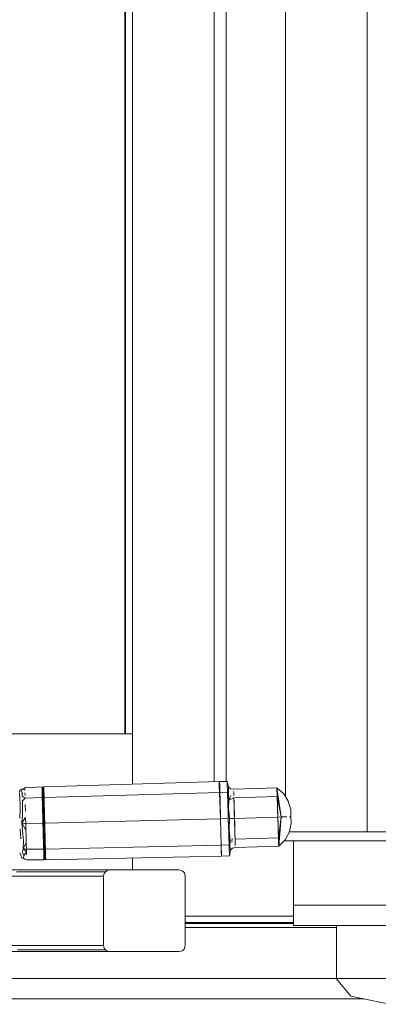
# Model space of a CAD drawing. Header units: millimetres. Extents: x 321 to 585, y -277 to 9.
# Tile 700 of 1056: x 349.642 to 349.994, y -27.515 to -26.55. Entities that reach past the tile are written whole.
import ezdxf

# ---------------------------------------------------------------- set-up
doc = ezdxf.new("R2010")
doc.units = ezdxf.units.MM
doc.header["$MEASUREMENT"] = 0
for name, color, linetype, lineweight in [('IFC-Elemento construtivo genérico-Contorno', 253, 'Continuous', 5), ('IFC-Laje-Contorno', 134, 'Continuous', 5), ('IFC-Parede padrão-Contorno', 44, 'Continuous', 5)]:
    doc.layers.add(name, color=color, linetype=linetype, lineweight=lineweight)

msp = doc.modelspace()

# ---------------------------------------------------------------- linework, layer by layer
at = {"layer": 'IFC-Elemento construtivo genérico-Contorno', "lineweight": 5}
for p, q in [((349.75307, -27.29952), (349.75307, -25.74514)), ((349.75307, -27.29952), (349.75307, -25.74514)), ((349.83307, -27.29714), (349.83307, -25.74514)), ((349.83307, -27.29714), (349.83307, -25.74514)), ((349.84506, -27.2969), (349.84506, -25.75413)), ((349.90307, -27.31179), (349.90307, -25.75413)), ((349.98307, -27.34614), (349.98307, -25.75413)), ((349.74542, -27.25014), (349.74542, -25.85014)), ((349.74632, -27.25014), (349.74632, -25.85014)), ((349.20587, -27.25014), (349.74542, -27.25014)), ((349.20587, -27.25014), (349.74542, -27.25014)), ((349.74542, -27.25014), (349.7474, -27.25014)), ((349.74542, -27.25014), (349.7474, -27.25014)), ((349.7474, -27.25014), (349.74924, -27.25014)), ((349.7474, -27.25014), (349.74924, -27.25014)), ((349.74924, -27.25014), (349.75082, -27.25014)), ((349.74924, -27.25014), (349.75082, -27.25014)), ((349.75082, -27.25014), (349.75204, -27.25014)), ((349.75082, -27.25014), (349.75204, -27.25014)), ((349.75204, -27.25014), (349.75307, -27.25014)), ((349.75204, -27.25014), (349.75307, -27.25014)), ((349.7528, -27.25014), (349.75307, -27.25014)), ((349.7528, -27.25014), (349.75307, -27.25014)), ((349.66614, -27.30211), (349.83853, -27.29697)), ((349.66614, -27.30211), (349.83853, -27.29697)), ((349.83809, -27.30096), (349.83816, -27.2971)), ((349.83809, -27.30096), (349.83816, -27.2971)), ((349.83816, -27.2971), (349.83817, -27.29698)), ((349.83816, -27.2971), (349.83817, -27.29698)), ((349.83853, -27.29709), (349.84587, -27.29687)), ((349.83853, -27.29709), (349.84587, -27.29687)), ((349.83853, -27.29697), (349.83853, -27.29709)), ((349.83853, -27.29697), (349.8388, -27.30767)), ((349.83853, -27.29697), (349.83863, -27.30107)), ((349.83853, -27.29697), (349.83863, -27.30107)), ((349.83853, -27.29697), (349.83853, -27.29709)), ((349.83853, -27.29697), (349.8388, -27.30767)), ((349.84587, -27.29687), (349.84596, -27.29953)), ((349.84587, -27.29687), (349.84715, -27.30226)), ((349.84587, -27.29687), (349.84715, -27.30226)), ((349.84587, -27.29687), (349.84596, -27.29953)), ((349.6419, -27.30779), (349.64278, -27.30531)), ((349.6419, -27.30779), (349.64278, -27.30531)), ((349.64278, -27.30531), (349.64752, -27.30306)), ((349.64278, -27.30531), (349.64752, -27.30306)), ((349.64278, -27.30531), (349.64483, -27.30434)), ((349.64278, -27.30531), (349.64483, -27.30434)), ((349.64278, -27.30531), (349.64357, -27.30555)), ((349.64278, -27.30531), (349.64357, -27.30555)), ((349.64357, -27.30555), (349.64483, -27.30434)), ((349.64357, -27.30555), (349.64483, -27.30434)), ((349.64357, -27.30555), (349.64497, -27.30769)), ((349.64357, -27.30555), (349.64497, -27.30769)), ((349.64483, -27.30434), (349.64752, -27.30306)), ((349.64483, -27.30434), (349.64752, -27.30306)), ((349.64483, -27.30434), (349.64759, -27.30561)), ((349.64483, -27.30434), (349.64759, -27.30561)), ((349.64752, -27.30306), (349.66438, -27.30219)), ((349.64752, -27.30306), (349.66437, -27.30219)), ((349.64752, -27.30306), (349.64759, -27.30561)), ((349.66437, -27.30219), (349.66444, -27.30481)), ((349.66437, -27.30219), (349.66533, -27.30346)), ((349.66438, -27.30219), (349.66444, -27.30481)), ((349.66438, -27.30219), (349.66533, -27.30346)), ((349.66444, -27.30481), (349.66451, -27.30742)), ((349.66444, -27.30481), (349.66451, -27.30742)), ((349.66533, -27.30346), (349.66614, -27.30211)), ((349.66533, -27.30346), (349.66614, -27.30211)), ((349.66533, -27.30346), (349.66541, -27.30681)), ((349.66533, -27.30346), (349.66541, -27.30681)), ((349.66541, -27.30681), (349.6655, -27.31015)), ((349.66541, -27.30681), (349.6655, -27.31015)), ((349.66614, -27.30211), (349.66623, -27.30559)), ((349.66614, -27.30211), (349.66621, -27.30473)), ((349.66614, -27.30211), (349.66623, -27.30559)), ((349.66614, -27.30211), (349.66621, -27.30473)), ((349.66621, -27.30473), (349.66628, -27.30735)), ((349.66621, -27.30473), (349.66628, -27.30735)), ((349.66623, -27.30559), (349.66628, -27.30735)), ((349.66623, -27.30559), (349.66628, -27.30735)), ((349.83809, -27.30096), (349.83816, -27.30343)), ((349.83809, -27.30096), (349.83849, -27.30778)), ((349.83809, -27.30096), (349.83811, -27.30351)), ((349.83809, -27.30096), (349.83816, -27.30343)), ((349.83809, -27.30096), (349.83811, -27.30351)), ((349.83809, -27.30096), (349.83849, -27.30778)), ((349.83841, -27.3051), (349.83849, -27.30778)), ((349.83841, -27.30511), (349.83849, -27.30778)), ((349.83863, -27.30107), (349.83871, -27.30437)), ((349.83863, -27.30107), (349.83871, -27.30437)), ((349.83871, -27.30437), (349.8388, -27.30767)), ((349.83871, -27.30437), (349.8388, -27.30767)), ((349.84596, -27.29953), (349.84604, -27.30221)), ((349.84596, -27.29953), (349.84604, -27.30221)), ((349.84604, -27.30221), (349.84612, -27.30488)), ((349.84604, -27.30221), (349.84612, -27.30488)), ((349.84612, -27.30488), (349.8462, -27.30754)), ((349.84612, -27.30488), (349.8462, -27.30754)), ((349.84708, -27.30275), (349.84715, -27.30226)), ((349.84708, -27.30275), (349.84715, -27.30226)), ((349.84708, -27.30275), (349.84717, -27.30449)), ((349.84713, -27.30706), (349.84717, -27.30449)), ((349.84713, -27.30706), (349.84717, -27.30449)), ((349.84715, -27.30226), (349.84935, -27.3041)), ((349.84715, -27.30226), (349.84935, -27.3041)), ((349.84935, -27.3041), (349.8522, -27.30455)), ((349.84935, -27.3041), (349.8522, -27.30455)), ((349.8522, -27.30455), (349.89468, -27.30325)), ((349.8522, -27.30455), (349.89468, -27.30325)), ((349.85226, -27.30665), (349.85233, -27.30874)), ((349.85226, -27.30665), (349.85233, -27.30874)), ((349.89468, -27.30325), (349.89881, -27.33174)), ((349.89468, -27.30325), (349.89474, -27.30535)), ((349.89468, -27.30325), (349.90138, -27.30911)), ((349.89468, -27.30325), (349.89493, -27.31163)), ((349.89468, -27.30325), (349.89881, -27.33174)), ((349.89468, -27.30325), (349.89474, -27.30535)), ((349.89468, -27.30325), (349.89493, -27.31163)), ((349.89468, -27.30325), (349.90138, -27.30911)), ((349.89474, -27.30535), (349.8948, -27.30744)), ((349.89474, -27.30535), (349.8948, -27.30744)), ((349.64229, -27.30828), (349.64279, -27.31392)), ((349.64229, -27.30828), (349.64279, -27.31392)), ((349.64279, -27.31392), (349.64304, -27.31857)), ((349.64279, -27.31392), (349.64304, -27.31857)), ((349.64481, -27.30744), (349.64495, -27.31118)), ((349.64481, -27.30744), (349.64495, -27.31118)), ((349.64493, -27.3162), (349.64779, -27.3134)), ((349.64495, -27.31118), (349.64779, -27.3134)), ((349.64495, -27.31118), (349.64779, -27.3134)), ((349.6451, -27.31604), (349.64779, -27.3134)), ((349.6451, -27.31604), (349.64524, -27.32406)), ((349.6451, -27.31604), (349.64524, -27.32407)), ((349.64766, -27.30817), (349.64772, -27.31078)), ((349.64766, -27.30817), (349.64772, -27.31078)), ((349.64779, -27.3134), (349.66464, -27.31266)), ((349.64779, -27.3134), (349.66464, -27.31266)), ((349.66451, -27.30742), (349.66458, -27.31004)), ((349.66451, -27.30742), (349.66458, -27.31004)), ((349.66458, -27.31004), (349.66464, -27.31266)), ((349.66458, -27.31004), (349.66464, -27.31266)), ((349.66464, -27.31266), (349.6648, -27.31898)), ((349.66464, -27.31266), (349.6648, -27.31898)), ((349.6655, -27.31015), (349.66559, -27.31356)), ((349.6655, -27.31015), (349.66559, -27.31356)), ((349.66559, -27.31356), (349.66574, -27.31964)), ((349.66559, -27.31356), (349.66574, -27.31964)), ((349.66628, -27.30735), (349.66634, -27.30997)), ((349.66628, -27.30735), (349.66634, -27.30997)), ((349.66634, -27.30997), (349.66641, -27.31259)), ((349.66634, -27.30997), (349.66641, -27.31259)), ((349.66641, -27.31259), (349.83907, -27.30766)), ((349.66641, -27.31259), (349.83907, -27.30766)), ((349.66641, -27.31259), (349.66657, -27.31892)), ((349.66641, -27.31259), (349.66657, -27.31892)), ((349.83819, -27.30779), (349.8462, -27.30754)), ((349.83849, -27.30778), (349.83869, -27.31423)), ((349.83849, -27.30778), (349.83928, -27.33357)), ((349.83869, -27.31423), (349.83889, -27.32068)), ((349.8388, -27.30767), (349.83896, -27.31412)), ((349.8388, -27.30767), (349.83928, -27.33357)), ((349.8388, -27.30767), (349.83896, -27.31412)), ((349.83896, -27.31412), (349.83913, -27.32058)), ((349.83896, -27.31412), (349.83913, -27.32058)), ((349.83908, -27.30776), (349.8462, -27.30754)), ((349.8462, -27.30754), (349.84654, -27.31855)), ((349.8462, -27.30754), (349.8464, -27.31399)), ((349.8462, -27.30754), (349.84654, -27.31855)), ((349.8462, -27.30754), (349.8464, -27.31399)), ((349.8464, -27.31399), (349.8466, -27.32043)), ((349.8464, -27.31399), (349.8466, -27.32043)), ((349.84708, -27.32267), (349.84755, -27.31532)), ((349.84713, -27.30706), (349.8473, -27.31078)), ((349.84713, -27.30706), (349.8473, -27.31078)), ((349.8473, -27.31078), (349.84755, -27.31532)), ((349.8473, -27.31078), (349.84755, -27.31532)), ((349.84755, -27.31532), (349.84942, -27.31057)), ((349.84755, -27.31532), (349.84942, -27.31057)), ((349.84755, -27.31532), (349.85246, -27.31293)), ((349.84755, -27.31532), (349.85246, -27.31293)), ((349.85233, -27.30874), (349.85239, -27.31083)), ((349.85233, -27.30874), (349.85239, -27.31083)), ((349.85246, -27.31293), (349.89493, -27.31163)), ((349.85246, -27.31293), (349.89493, -27.31163)), ((349.85246, -27.31293), (349.85272, -27.32156)), ((349.85246, -27.31293), (349.85261, -27.31798)), ((349.85246, -27.31293), (349.85272, -27.32156)), ((349.85246, -27.31293), (349.85261, -27.31798)), ((349.8948, -27.30744), (349.89487, -27.30953)), ((349.8948, -27.30744), (349.89487, -27.30953)), ((349.89487, -27.30953), (349.89493, -27.31163)), ((349.89487, -27.30953), (349.89493, -27.31163)), ((349.89493, -27.31163), (349.89881, -27.33174)), ((349.89493, -27.31163), (349.89555, -27.33184)), ((349.89493, -27.31163), (349.89509, -27.31668)), ((349.89493, -27.31163), (349.89881, -27.33174)), ((349.89493, -27.31163), (349.89555, -27.33184)), ((349.89493, -27.31163), (349.89509, -27.31668)), ((349.90138, -27.30911), (349.90577, -27.31608)), ((349.90138, -27.30911), (349.90577, -27.31608)), ((349.90577, -27.31608), (349.90815, -27.32465)), ((349.90577, -27.31608), (349.90815, -27.32465)), ((349.64252, -27.33301), (349.64293, -27.32398)), ((349.64252, -27.33301), (349.64293, -27.32398)), ((349.64293, -27.32398), (349.64304, -27.31857)), ((349.64293, -27.32398), (349.64304, -27.31857)), ((349.64514, -27.32997), (349.64524, -27.32398)), ((349.64514, -27.32997), (349.64524, -27.32398)), ((349.64795, -27.31964), (349.64811, -27.32588)), ((349.64795, -27.31964), (349.64811, -27.32588)), ((349.6648, -27.31898), (349.66496, -27.32531)), ((349.6648, -27.31898), (349.66497, -27.32531)), ((349.66496, -27.32531), (349.66513, -27.33162)), ((349.66497, -27.32531), (349.66513, -27.33162)), ((349.66574, -27.31964), (349.6659, -27.32573)), ((349.66574, -27.31964), (349.6659, -27.32573)), ((349.6659, -27.32573), (349.66605, -27.33183)), ((349.6659, -27.32573), (349.66605, -27.33183)), ((349.66657, -27.31892), (349.66673, -27.32525)), ((349.66657, -27.31892), (349.66673, -27.32525)), ((349.66673, -27.32525), (349.6669, -27.33156)), ((349.66673, -27.32525), (349.6669, -27.33156)), ((349.83889, -27.32068), (349.83902, -27.32518)), ((349.83902, -27.32518), (349.83928, -27.33357)), ((349.83913, -27.32058), (349.8393, -27.32703)), ((349.83913, -27.32058), (349.8393, -27.32703)), ((349.84654, -27.31855), (349.84676, -27.32594)), ((349.84654, -27.31855), (349.84676, -27.32594)), ((349.8466, -27.32043), (349.84679, -27.32689)), ((349.8466, -27.32043), (349.84679, -27.32689)), ((349.84665, -27.32215), (349.84673, -27.32494)), ((349.84673, -27.32494), (349.84699, -27.33333)), ((349.84676, -27.32594), (349.84699, -27.33333)), ((349.84676, -27.32594), (349.84699, -27.33333)), ((349.84708, -27.32267), (349.8481, -27.33329)), ((349.84708, -27.32267), (349.8481, -27.33329)), ((349.85261, -27.31798), (349.85277, -27.32304)), ((349.85261, -27.31798), (349.85277, -27.32304)), ((349.85272, -27.32156), (349.8529, -27.32735)), ((349.85272, -27.32156), (349.8529, -27.32735)), ((349.85277, -27.32304), (349.85292, -27.32809)), ((349.85277, -27.32304), (349.85292, -27.32809)), ((349.89509, -27.31668), (349.89524, -27.32174)), ((349.89509, -27.31668), (349.89524, -27.32174)), ((349.89524, -27.32174), (349.89534, -27.32504)), ((349.89524, -27.32174), (349.89534, -27.32487)), ((349.89526, -27.32234), (349.89534, -27.32487)), ((349.89526, -27.32234), (349.89534, -27.32487)), ((349.89534, -27.32487), (349.89555, -27.33184)), ((349.89534, -27.32487), (349.89555, -27.33184)), ((349.90815, -27.32465), (349.90836, -27.33145)), ((349.90815, -27.32465), (349.90836, -27.33145)), ((349.64458, -27.33744), (349.64514, -27.32997)), ((349.64458, -27.33744), (349.64514, -27.32997)), ((349.64458, -27.33744), (349.64827, -27.33213)), ((349.64458, -27.33744), (349.64827, -27.33213)), ((349.64827, -27.33213), (349.64843, -27.33837)), ((349.66513, -27.33162), (349.66529, -27.33794)), ((349.66513, -27.33162), (349.66529, -27.33794)), ((349.66605, -27.33183), (349.66621, -27.33791)), ((349.66605, -27.33183), (349.66621, -27.33791)), ((349.6669, -27.33156), (349.66706, -27.33789)), ((349.6669, -27.33156), (349.66706, -27.33789)), ((349.66706, -27.33789), (349.83928, -27.33357)), ((349.66706, -27.33789), (349.83928, -27.33357)), ((349.83928, -27.33357), (349.8393, -27.32703)), ((349.83928, -27.33357), (349.8393, -27.32703)), ((349.83928, -27.33357), (349.84699, -27.33333)), ((349.83928, -27.33357), (349.84699, -27.33333)), ((349.83928, -27.33357), (349.84007, -27.35935)), ((349.83928, -27.33357), (349.84007, -27.35935)), ((349.84679, -27.32689), (349.84699, -27.33333)), ((349.84679, -27.32689), (349.84699, -27.33333)), ((349.84699, -27.33333), (349.84722, -27.34072)), ((349.84699, -27.33333), (349.84725, -27.34171)), ((349.84699, -27.33333), (349.84722, -27.34072)), ((349.84699, -27.33333), (349.84725, -27.34171)), ((349.84699, -27.33333), (349.84719, -27.33978)), ((349.84773, -27.34397), (349.8481, -27.33329)), ((349.84773, -27.34397), (349.8481, -27.33329)), ((349.8481, -27.33329), (349.85308, -27.33315)), ((349.8481, -27.33329), (349.85308, -27.33315)), ((349.8529, -27.32735), (349.85308, -27.33315)), ((349.8529, -27.32735), (349.85308, -27.33315)), ((349.85292, -27.32809), (349.85308, -27.33315)), ((349.85292, -27.32809), (349.85308, -27.33315)), ((349.85308, -27.33315), (349.89555, -27.33185)), ((349.85308, -27.33315), (349.89555, -27.33185)), ((349.85308, -27.33315), (349.85325, -27.33894)), ((349.85308, -27.33315), (349.85323, -27.3382)), ((349.85308, -27.33315), (349.85325, -27.33894)), ((349.85308, -27.33315), (349.85323, -27.3382)), ((349.89555, -27.33185), (349.89911, -27.33173)), ((349.89555, -27.33185), (349.89881, -27.33174)), ((349.89555, -27.33185), (349.89617, -27.35205)), ((349.89555, -27.33185), (349.89617, -27.35205)), ((349.89555, -27.33185), (349.89576, -27.33882)), ((349.89555, -27.33186), (349.89576, -27.33882)), ((349.89617, -27.35205), (349.89881, -27.33174)), ((349.89617, -27.35205), (349.89881, -27.33174)), ((349.89642, -27.36043), (349.89881, -27.33174)), ((349.89642, -27.36043), (349.89881, -27.33174)), ((349.89881, -27.33174), (349.9044, -27.33157)), ((349.89881, -27.33174), (349.9044, -27.33157)), ((349.9069, -27.3315), (349.90836, -27.33145)), ((349.9069, -27.3315), (349.90836, -27.33145)), ((349.90836, -27.33145), (349.90857, -27.33824)), ((349.90836, -27.33145), (349.90857, -27.33824)), ((349.64307, -27.34325), (349.64368, -27.35305)), ((349.64307, -27.34325), (349.64368, -27.35305)), ((349.64458, -27.33744), (349.64569, -27.34872)), ((349.64458, -27.33744), (349.64859, -27.34461)), ((349.64458, -27.33744), (349.64843, -27.33837)), ((349.64458, -27.33744), (349.64843, -27.33837)), ((349.64458, -27.33744), (349.64569, -27.34872)), ((349.64458, -27.33744), (349.64859, -27.34461)), ((349.64843, -27.33837), (349.66529, -27.33794)), ((349.64843, -27.33837), (349.66529, -27.33794)), ((349.64843, -27.33837), (349.64859, -27.34461)), ((349.64859, -27.34461), (349.64875, -27.35085)), ((349.64859, -27.34461), (349.64875, -27.35085)), ((349.66529, -27.33794), (349.66545, -27.34426)), ((349.66529, -27.33794), (349.66545, -27.34426)), ((349.66545, -27.34426), (349.66561, -27.35058)), ((349.66545, -27.34426), (349.66561, -27.35058)), ((349.66621, -27.33791), (349.66637, -27.34401)), ((349.66621, -27.33791), (349.66637, -27.34401)), ((349.66637, -27.34401), (349.66652, -27.3501)), ((349.66637, -27.34401), (349.66652, -27.3501)), ((349.66706, -27.33789), (349.66722, -27.34422)), ((349.66706, -27.33789), (349.66722, -27.34422)), ((349.66722, -27.34422), (349.66738, -27.35055)), ((349.66722, -27.34422), (349.66738, -27.35055)), ((349.84719, -27.33978), (349.84727, -27.3425)), ((349.84719, -27.33978), (349.84727, -27.3425)), ((349.84722, -27.34072), (349.84744, -27.34811)), ((349.84722, -27.34072), (349.84744, -27.34811)), ((349.84725, -27.34171), (349.84738, -27.34622)), ((349.84725, -27.34171), (349.84738, -27.34622)), ((349.84773, -27.34397), (349.84865, -27.35127)), ((349.84773, -27.34397), (349.84865, -27.35127)), ((349.85323, -27.3382), (349.85339, -27.34325)), ((349.85323, -27.3382), (349.85339, -27.34325)), ((349.85325, -27.33894), (349.85343, -27.34473)), ((349.85325, -27.33894), (349.85343, -27.34473)), ((349.85339, -27.34325), (349.85354, -27.3483)), ((349.85339, -27.34325), (349.85354, -27.3483)), ((349.85343, -27.34473), (349.85356, -27.34905)), ((349.85343, -27.34473), (349.85356, -27.34905)), ((349.89576, -27.33864), (349.89576, -27.33882)), ((349.89576, -27.33882), (349.89598, -27.3458)), ((349.89576, -27.33882), (349.89598, -27.3458)), ((349.89587, -27.34223), (349.89597, -27.34559)), ((349.89587, -27.34223), (349.89597, -27.34559)), ((349.90671, -27.34696), (349.90857, -27.33824)), ((349.90671, -27.34696), (349.90857, -27.33824)), ((349.64569, -27.34872), (349.64614, -27.35513)), ((349.64569, -27.34872), (349.64614, -27.35513)), ((349.64604, -27.36263), (349.64614, -27.35513)), ((349.64604, -27.36263), (349.64614, -27.35513)), ((349.64875, -27.35085), (349.64891, -27.3571)), ((349.64875, -27.35085), (349.64891, -27.3571)), ((349.66561, -27.35058), (349.66578, -27.3569)), ((349.66561, -27.35058), (349.66578, -27.3569)), ((349.66652, -27.3501), (349.66668, -27.35618)), ((349.66652, -27.3501), (349.66668, -27.35618)), ((349.66738, -27.35055), (349.66754, -27.35687)), ((349.66738, -27.35055), (349.66754, -27.35687)), ((349.84738, -27.34622), (349.84758, -27.35267)), ((349.84738, -27.34622), (349.84758, -27.35267)), ((349.84744, -27.34811), (349.84778, -27.35911)), ((349.84744, -27.34811), (349.84778, -27.35911)), ((349.84758, -27.35267), (349.84778, -27.35911)), ((349.84758, -27.35267), (349.84778, -27.35911)), ((349.84865, -27.35127), (349.84871, -27.35566)), ((349.84865, -27.35127), (349.84871, -27.35566)), ((349.85045, -27.35647), (349.8507, -27.35279)), ((349.85045, -27.35647), (349.8507, -27.35279)), ((349.85354, -27.3483), (349.8537, -27.35335)), ((349.85354, -27.3483), (349.8537, -27.35335)), ((349.85356, -27.34905), (349.8537, -27.35335)), ((349.8537, -27.35335), (349.89617, -27.35205)), ((349.8537, -27.35335), (349.89617, -27.35205)), ((349.8537, -27.35335), (349.85376, -27.35545)), ((349.8537, -27.35335), (349.85376, -27.35545)), ((349.85375, -27.35514), (349.85382, -27.35754)), ((349.85375, -27.35514), (349.85382, -27.35754)), ((349.89598, -27.3458), (349.89617, -27.35205)), ((349.89598, -27.3458), (349.89617, -27.35205)), ((349.89617, -27.35205), (349.89623, -27.35415)), ((349.89617, -27.35205), (349.89642, -27.36043)), ((349.89617, -27.35205), (349.89623, -27.35415)), ((349.89617, -27.35205), (349.89642, -27.36043)), ((349.89623, -27.35415), (349.8963, -27.35624)), ((349.89623, -27.35415), (349.8963, -27.35624)), ((349.89642, -27.36043), (349.90276, -27.35417)), ((349.89642, -27.36043), (349.90276, -27.35417)), ((349.90178, -27.35514), (351.34913, -27.35514)), ((349.90178, -27.35514), (351.35421, -27.35514)), ((349.90276, -27.35417), (349.90671, -27.34696)), ((349.90276, -27.35417), (349.90671, -27.34696)), ((349.90689, -27.34614), (352.63907, -27.34614)), ((349.90689, -27.34614), (349.98307, -27.34614)), ((349.91106, -27.35514), (352.57307, -27.35514)), ((349.91106, -27.41814), (349.91106, -27.35514)), ((349.91106, -27.35514), (352.57307, -27.35514)), ((349.91106, -27.41814), (349.91106, -27.35514)), ((349.91106, -27.35514), (350.21307, -27.35514)), ((349.64517, -27.36648), (349.64604, -27.36263)), ((349.64517, -27.36648), (349.64604, -27.36263)), ((349.64604, -27.36263), (349.64891, -27.3571)), ((349.64604, -27.36263), (349.64891, -27.3571)), ((349.64604, -27.36263), (349.64907, -27.36334)), ((349.64604, -27.36263), (349.64907, -27.36334)), ((349.64604, -27.36263), (349.64913, -27.36596)), ((349.64891, -27.3571), (349.64907, -27.36334)), ((349.64907, -27.36334), (349.66594, -27.36322)), ((349.64907, -27.36334), (349.66594, -27.36322)), ((349.64907, -27.36334), (349.64913, -27.36596)), ((349.66578, -27.3569), (349.66594, -27.36322)), ((349.66578, -27.3569), (349.66594, -27.36322)), ((349.66594, -27.36322), (349.666, -27.36583)), ((349.66594, -27.36322), (349.666, -27.36583)), ((349.66668, -27.35618), (349.66684, -27.36228)), ((349.66668, -27.35618), (349.66684, -27.36228)), ((349.66684, -27.36228), (349.6669, -27.3648)), ((349.66684, -27.36228), (349.6669, -27.3648)), ((349.6669, -27.3648), (349.66696, -27.36733)), ((349.6669, -27.3648), (349.66696, -27.36733)), ((349.66754, -27.35687), (349.6677, -27.3632)), ((349.66754, -27.35687), (349.6677, -27.3632)), ((349.6677, -27.3632), (349.84039, -27.35934)), ((349.6677, -27.3632), (349.84007, -27.35935)), ((349.6677, -27.3632), (349.66777, -27.36581)), ((349.6677, -27.3632), (349.66777, -27.36581)), ((349.83976, -27.35936), (349.84778, -27.35911)), ((349.83976, -27.35936), (349.84778, -27.35911)), ((349.83992, -27.36471), (349.84007, -27.35935)), ((349.83992, -27.36471), (349.84007, -27.35935)), ((349.83992, -27.36471), (349.84017, -27.36179)), ((349.83992, -27.36471), (349.84015, -27.36201)), ((349.83992, -27.36471), (349.84039, -27.37003)), ((349.83992, -27.36471), (349.84031, -27.36737)), ((349.83992, -27.36471), (349.84039, -27.37003)), ((349.83992, -27.36471), (349.84031, -27.36737)), ((349.84007, -27.35935), (349.84039, -27.37003)), ((349.84007, -27.35935), (349.84039, -27.37003)), ((349.84015, -27.36201), (349.84016, -27.36215)), ((349.84015, -27.36201), (349.84016, -27.36215)), ((349.84778, -27.35911), (349.84786, -27.36178)), ((349.84778, -27.35911), (349.84786, -27.36178)), ((349.84786, -27.36178), (349.84794, -27.36446)), ((349.84786, -27.36178), (349.84794, -27.36446)), ((349.84794, -27.36446), (349.84802, -27.36712)), ((349.84794, -27.36446), (349.84802, -27.36712)), ((349.8481, -27.3698), (349.84902, -27.36437)), ((349.8481, -27.3698), (349.84902, -27.36437)), ((349.84853, -27.35955), (349.84871, -27.35566)), ((349.84853, -27.35955), (349.84871, -27.35566)), ((349.84853, -27.35955), (349.84882, -27.36217)), ((349.84882, -27.36217), (349.84903, -27.36373)), ((349.84882, -27.36217), (349.84903, -27.36373)), ((349.84902, -27.36437), (349.85113, -27.36236)), ((349.84902, -27.36437), (349.85113, -27.36236)), ((349.84902, -27.36437), (349.84903, -27.36373)), ((349.84902, -27.36437), (349.84903, -27.36373)), ((349.8511, -27.36238), (349.85395, -27.36173)), ((349.8511, -27.36238), (349.85395, -27.36173)), ((349.85382, -27.35754), (349.85389, -27.35963)), ((349.85382, -27.35754), (349.85389, -27.35963)), ((349.85395, -27.36173), (349.89642, -27.36043)), ((349.85395, -27.36173), (349.89642, -27.36043)), ((349.8963, -27.35624), (349.89636, -27.35833)), ((349.8963, -27.35624), (349.89636, -27.35833)), ((349.89636, -27.35833), (349.89642, -27.36043)), ((349.89636, -27.35833), (349.89642, -27.36043)), ((349.64247, -27.36683), (349.64348, -27.36925)), ((349.64247, -27.36683), (349.64348, -27.36925)), ((349.64348, -27.36925), (349.64448, -27.37167)), ((349.64348, -27.36925), (349.64448, -27.37167)), ((349.64448, -27.37167), (349.64636, -27.37209)), ((349.64448, -27.37167), (349.64933, -27.37368)), ((349.64448, -27.37167), (349.64657, -27.37254)), ((349.64448, -27.37167), (349.64636, -27.37209)), ((349.64448, -27.37167), (349.64657, -27.37254)), ((349.64448, -27.37167), (349.64933, -27.37368)), ((349.64517, -27.36648), (349.64671, -27.36951)), ((349.64517, -27.36648), (349.64671, -27.36951)), ((349.64636, -27.37209), (349.64671, -27.36951)), ((349.64636, -27.37209), (349.64671, -27.36951)), ((349.64636, -27.37209), (349.64933, -27.37368)), ((349.64636, -27.37209), (349.64933, -27.37368)), ((349.64657, -27.37254), (349.64933, -27.37368)), ((349.64657, -27.37254), (349.64933, -27.37368)), ((349.64671, -27.36951), (349.64913, -27.36596)), ((349.64671, -27.36951), (349.64913, -27.36596)), ((349.64913, -27.36596), (349.6492, -27.36857)), ((349.64913, -27.36596), (349.6492, -27.36857)), ((349.64933, -27.37368), (349.66621, -27.37368)), ((349.64933, -27.37368), (349.66621, -27.37368)), ((349.666, -27.36583), (349.66607, -27.36845)), ((349.666, -27.36583), (349.66607, -27.36845)), ((349.66607, -27.36845), (349.66614, -27.37114)), ((349.66607, -27.36845), (349.66611, -27.37022)), ((349.66607, -27.36845), (349.66614, -27.37114)), ((349.66607, -27.36845), (349.66611, -27.37022)), ((349.66611, -27.37022), (349.66621, -27.37368)), ((349.66611, -27.37022), (349.66621, -27.37368)), ((349.66614, -27.37114), (349.66621, -27.37368)), ((349.66614, -27.37114), (349.66621, -27.37368)), ((349.66621, -27.37368), (349.66709, -27.37237)), ((349.66621, -27.37368), (349.66709, -27.37237)), ((349.66696, -27.36733), (349.66703, -27.36985)), ((349.66696, -27.36733), (349.66703, -27.36985)), ((349.66703, -27.36985), (349.66709, -27.37237)), ((349.66703, -27.36985), (349.66709, -27.37237)), ((349.66709, -27.37237), (349.66797, -27.37367)), ((349.66709, -27.37237), (349.66797, -27.37367)), ((349.66777, -27.36581), (349.66784, -27.36844)), ((349.66777, -27.36581), (349.66784, -27.36844)), ((349.66784, -27.36844), (349.66788, -27.3702)), ((349.66784, -27.36844), (349.66792, -27.37167)), ((349.66784, -27.36844), (349.66788, -27.3702)), ((349.66784, -27.36844), (349.66792, -27.37167)), ((349.66788, -27.3702), (349.66797, -27.37367)), ((349.66788, -27.3702), (349.66797, -27.37367)), ((349.66792, -27.37167), (349.66797, -27.37367)), ((349.66797, -27.37367), (349.84039, -27.37003)), ((349.66797, -27.37367), (349.84039, -27.37003)), ((349.75307, -27.38364), (349.75307, -27.37188)), ((349.75307, -27.38364), (349.75307, -27.37188)), ((349.84031, -27.36726), (349.84031, -27.36736)), ((349.84031, -27.36726), (349.84031, -27.36736)), ((349.84039, -27.37003), (349.8481, -27.3698)), ((349.84039, -27.37003), (349.8481, -27.3698)), ((349.84802, -27.36712), (349.8481, -27.3698)), ((349.84802, -27.36712), (349.8481, -27.3698)), ((348.1085, -27.38364), (349.73094, -27.38364)), ((348.1085, -27.38364), (349.73094, -27.38364)), ((348.1085, -27.38364), (349.73094, -27.38364)), ((349.63852, -27.38364), (349.66933, -27.38364)), ((349.63852, -27.38364), (349.66933, -27.38364)), ((349.66933, -27.38364), (349.70013, -27.38364)), ((349.66933, -27.38364), (349.70013, -27.38364)), ((349.70013, -27.38364), (349.73094, -27.38364)), ((349.70013, -27.38364), (349.73094, -27.38364)), ((349.72789, -27.38443), (349.72936, -27.38384)), ((349.72789, -27.38443), (349.72936, -27.38384)), ((349.72936, -27.38384), (349.73094, -27.38364)), ((349.72936, -27.38384), (349.73094, -27.38364)), ((349.73094, -27.38364), (349.79872, -27.38364)), ((349.73094, -27.38364), (349.79872, -27.38364)), ((349.79872, -27.38364), (349.80027, -27.38384)), ((349.79872, -27.38364), (349.80027, -27.38384)), ((349.80027, -27.38384), (349.80172, -27.38444)), ((349.80027, -27.38384), (349.80172, -27.38444)), ((348.11472, -27.38963), (349.72472, -27.38963)), ((349.63952, -27.38537), (349.68473, -27.38537)), ((349.63952, -27.38537), (349.68473, -27.38537)), ((349.68473, -27.38537), (349.72662, -27.38537)), ((349.68473, -27.38537), (349.72662, -27.38537)), ((349.72472, -27.38963), (349.72498, -27.38807)), ((349.72472, -27.38963), (349.72498, -27.38807)), ((349.72472, -27.45763), (349.72472, -27.38963)), ((349.72472, -27.45763), (349.72472, -27.38963)), ((349.72498, -27.38807), (349.72562, -27.38661)), ((349.72498, -27.38807), (349.72562, -27.38661)), ((349.72562, -27.38661), (349.72662, -27.38537)), ((349.72562, -27.38661), (349.72662, -27.38537)), ((349.72662, -27.38537), (349.72789, -27.38443)), ((349.72662, -27.38537), (349.72789, -27.38443)), ((349.80172, -27.38444), (349.80296, -27.38539)), ((349.80172, -27.38444), (349.80296, -27.38539)), ((349.80296, -27.38539), (349.80392, -27.38663)), ((349.80296, -27.38539), (349.80392, -27.38663)), ((349.80392, -27.38663), (349.80451, -27.38808)), ((349.80392, -27.38663), (349.80451, -27.38808)), ((349.80451, -27.38808), (349.80472, -27.38963)), ((349.80451, -27.38808), (349.80472, -27.38963)), ((349.80472, -27.45763), (349.80472, -27.38963)), ((349.80472, -27.45763), (349.80472, -27.38963)), ((349.91106, -27.41814), (352.57307, -27.41814)), ((349.91106, -27.43814), (349.91106, -27.41814)), ((349.91106, -27.41814), (352.57307, -27.41814)), ((349.91106, -27.43814), (349.91106, -27.41814)), ((349.80472, -27.42913), (349.91106, -27.42913)), ((349.80472, -27.43514), (349.91106, -27.43514)), ((349.80472, -27.43514), (349.91106, -27.43514)), ((349.80472, -27.43614), (349.91106, -27.43614)), ((349.80472, -27.43614), (349.91106, -27.43614)), ((349.80472, -27.44014), (349.95307, -27.44014)), ((349.80472, -27.44014), (349.95307, -27.44014)), ((349.91106, -27.43814), (352.57307, -27.43814)), ((349.91106, -27.43814), (352.57307, -27.43814)), ((349.95307, -27.49038), (349.95307, -27.43814)), ((349.95307, -27.49014), (349.95307, -27.43814)), ((348.11472, -27.45763), (349.72472, -27.45763)), ((349.72472, -27.45763), (349.72487, -27.459)), ((349.72472, -27.45763), (349.72487, -27.459)), ((349.72487, -27.459), (349.72534, -27.4603)), ((349.72487, -27.459), (349.72534, -27.4603)), ((349.72534, -27.4603), (349.72609, -27.46145)), ((349.72534, -27.4603), (349.72609, -27.46145)), ((349.80296, -27.46188), (349.80392, -27.46064)), ((349.80296, -27.46188), (349.80392, -27.46064)), ((349.80392, -27.46064), (349.80451, -27.45918)), ((349.80392, -27.46064), (349.80451, -27.45918)), ((349.80451, -27.45918), (349.80472, -27.45763)), ((349.80451, -27.45918), (349.80472, -27.45763)), ((348.1085, -27.46364), (349.73094, -27.46364)), ((349.60995, -27.46364), (349.67044, -27.46364)), ((349.60995, -27.46364), (349.67044, -27.46364)), ((349.64019, -27.46196), (349.69095, -27.46196)), ((349.64019, -27.46196), (349.69095, -27.46196)), ((349.67044, -27.46364), (349.73094, -27.46364)), ((349.67044, -27.46364), (349.73094, -27.46364)), ((349.69095, -27.46196), (349.72661, -27.46196)), ((349.69095, -27.46196), (349.72661, -27.46196)), ((349.72609, -27.46145), (349.72708, -27.4624)), ((349.72609, -27.46145), (349.72708, -27.4624)), ((349.72708, -27.4624), (349.72826, -27.46311)), ((349.72708, -27.4624), (349.72826, -27.46311)), ((349.72826, -27.46311), (349.72957, -27.46353)), ((349.72826, -27.46311), (349.72957, -27.46353)), ((349.72957, -27.46353), (349.73094, -27.46364)), ((349.72957, -27.46353), (349.73094, -27.46364)), ((349.73094, -27.46364), (349.79872, -27.46364)), ((349.73094, -27.46364), (349.79872, -27.46364)), ((349.79872, -27.46364), (349.80027, -27.46343)), ((349.79872, -27.46364), (349.80027, -27.46343)), ((349.80027, -27.46343), (349.80172, -27.46283)), ((349.80027, -27.46343), (349.80172, -27.46283)), ((349.80172, -27.46283), (349.80296, -27.46188)), ((349.80172, -27.46283), (349.80296, -27.46188)), ((349.95307, -27.49038), (349.96706, -27.50739)), ((349.96706, -27.50739), (350.00506, -27.51538))]:
    msp.add_line(p, q, dxfattribs=at)
at = {"layer": 'IFC-Laje-Contorno', "color": 7, "lineweight": 5}
msp.add_line((343.46777, -27.51014), (349.98015, -27.51014), dxfattribs=at)
at = {"layer": 'IFC-Parede padrão-Contorno', "color": 7, "lineweight": 5}
msp.add_line((344.28849, -27.49014), (350.90148, -27.49014), dxfattribs=at)

doc.saveas('drawing.dxf')
